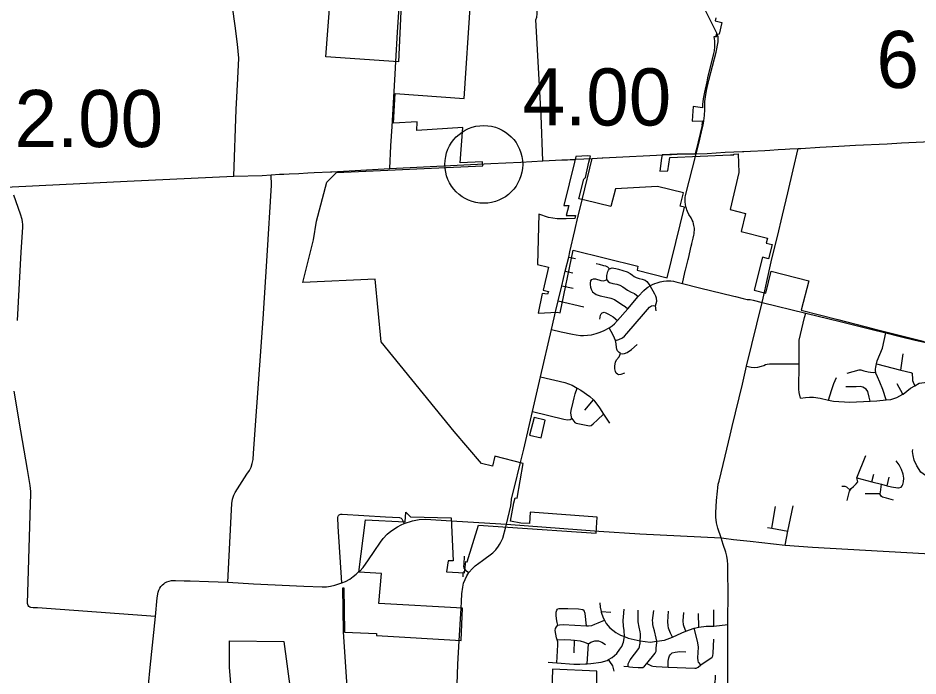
# Model space of a CAD drawing. Extents: x 1729596 to 1934326, y 644115 to 911751.
# Drawn here: x 1774170 to 1791519, y 701344 to 714023 of the extents above; entities that cross this region are included whole.
import ezdxf

# ---------------------------------------------------------------- set-up
doc = ezdxf.new("R2010")
doc.units = 0
for name, color, linetype in [('Default', 7, 'Continuous'), ('GM_X_City_Street', 7, 'Continuous'), ('GM_X_Corporation', 7, 'Continuous'), ('GM_X_County_Road', 7, 'Continuous'), ('GM_X_Township_Road', 7, 'Continuous'), ('GM_X_US_Route', 7, 'Continuous')]:
    doc.layers.add(name, color=color, linetype=linetype)

msp = doc.modelspace()

# ---------------------------------------------------------------- linework, layer by layer
at = {"layer": 'Default'}
msp.add_circle((1783149, 711202), 750, dxfattribs=at)
at = {"layer": 'GM_X_City_Street'}
for points in [[(1784287, 711268), (1784257, 712144), (1784154, 713990), (1784169, 714040), (1784177, 714106), (1784191, 714939), (1784196, 715048), (1784189, 715097), (1784160, 715152), (1784098, 715241), (1784082, 715270), (1784077, 715304), (1784083, 715438), (1784109, 715887), (1784118, 716104), (1784106, 716186), (1784052, 716249), (1784033, 716263), (1784011, 716269), (1783831, 716296), (1783496, 716342), (1782951, 716412), (1782905, 716430), (1782898, 716443)], [(1787640, 713729), (1787488, 714037), (1787411, 714192), (1787386, 714274), (1787360, 714371), (1787343, 714480), (1787294, 714990), (1787265, 715350), (1787234, 715741), (1787207, 716125), (1787195, 716249)], [(1781455, 713182), (1781488, 713748), (1781538, 714534), (1781542, 714696), (1781544, 714888), (1781533, 715178), (1781524, 715335), (1781517, 715501)], [(1785049, 710546), (1785235, 711317)], [(1787032, 710482), (1787030, 710515), (1787034, 710565), (1787040, 710606), (1787240, 711405)], [(1787183, 710093), (1787182, 710095), (1787169, 710128), (1787144, 710174), (1787104, 710239), (1787077, 710292), (1787065, 710324), (1787054, 710355), (1787044, 710385), (1787035, 710438), (1787032, 710477), (1787032, 710482)], [(1787160, 709680), (1787185, 709783), (1787197, 709838), (1787202, 709865), (1787206, 709896), (1787209, 709934), (1787209, 709954), (1787208, 709976), (1787201, 710026), (1787193, 710060), (1787183, 710093)], [(1787087, 709372), (1787092, 709392), (1787148, 709628)], [(1787148, 709628), (1787158, 709669), (1787160, 709680)], [(1784786, 709417), (1784917, 709391)], [(1785314, 709292), (1785371, 709277), (1785458, 709256), (1785492, 709247), (1785533, 709227), (1785572, 709187)], [(1787037, 709167), (1787087, 709372)], [(1784720, 709143), (1784865, 709115)], [(1785519, 708979), (1785521, 709062), (1785542, 709138), (1785554, 709163), (1785572, 709187), (1785623, 709208), (1785659, 709204), (1785696, 709194), (1785744, 709182), (1785915, 709135), (1785969, 709103), (1786013, 709067), (1786048, 709040), (1786089, 709021), (1786143, 709005), (1786204, 708991), (1786262, 708974), (1786295, 708943), (1786358, 708862)], [(1786977, 708910), (1787025, 709116)], [(1787025, 709116), (1787033, 709150), (1787037, 709167)], [(1784454, 708023), (1784640, 707979), (1784860, 707928), (1784931, 707915), (1785014, 707906), (1785073, 707905), (1785150, 707910), (1785225, 707919), (1785317, 707942), (1785393, 707967), (1785472, 708002), (1785566, 708055), (1785621, 708093), (1785666, 708132), (1785727, 708191), (1785927, 708419), (1786125, 708655), (1786234, 708771), (1786284, 708816), (1786312, 708836), (1786358, 708862), (1786403, 708885), (1786446, 708904), (1786490, 708922), (1786550, 708938), (1786616, 708951), (1786671, 708956), (1786710, 708958), (1786757, 708956), (1786804, 708949), (1786852, 708941), (1786977, 708910)], [(1785207, 708953), (1785202, 708920), (1785202, 708889), (1785209, 708839), (1785218, 708800), (1785247, 708748), (1785318, 708692), (1785392, 708671), (1785514, 708642), (1785596, 708622), (1785666, 708596), (1785807, 708501), (1785873, 708464), (1785927, 708419)], [(1785207, 708953), (1785229, 708981), (1785265, 708996), (1785302, 708995), (1785407, 708968), (1785465, 708959), (1785494, 708969), (1785519, 708979), (1785545, 708945), (1785575, 708926), (1785638, 708910), (1785714, 708892), (1785771, 708876), (1785831, 708846), (1785917, 708777), (1785988, 708739), (1786054, 708712), (1786125, 708655)], [(1786977, 708910), (1787310, 708825), (1787970, 708662), (1788000, 708654)], [(1784652, 708862), (1784871, 708814)], [(1786471, 708379), (1786462, 708475), (1786482, 708569), (1786480, 708623), (1786467, 708666), (1786446, 708704), (1786358, 708862)], [(1787684, 705101), (1787723, 705262), (1787800, 705581), (1787899, 705984), (1787936, 706152), (1788137, 706970), (1788214, 707314), (1788515, 708542), (1788565, 708767)], [(1784582, 708575), (1785076, 708457)], [(1788000, 708654), (1788149, 708617), (1788227, 708601), (1788281, 708596), (1788342, 708586), (1788515, 708542)], [(1788515, 708542), (1789354, 708333), (1790016, 708175), (1790633, 708023), (1790901, 707956), (1791177, 707887), (1791463, 707818), (1791938, 707710), (1792555, 707570), (1792909, 707485), (1793091, 707442), (1793349, 707379), (1793470, 707354), (1794021, 707229), (1794980, 707005), (1794985, 707004)], [(1783855, 705455), (1783920, 705718), (1784088, 706438), (1784243, 707109), (1784454, 708023), (1784538, 708387)], [(1785686, 707809), (1785750, 707829), (1785821, 707863), (1785859, 707895), (1785906, 707943), (1786225, 708319), (1786344, 708451), (1786379, 708478), (1786413, 708483), (1786462, 708475)], [(1785385, 708221), (1785393, 708261), (1785398, 708294), (1785409, 708320), (1785430, 708341), (1785467, 708353), (1785500, 708345), (1785552, 708318), (1785641, 708264), (1785727, 708191)], [(1789254, 706696), (1789231, 706806), (1789222, 706874), (1789226, 707359), (1789229, 707662), (1789226, 707751), (1789228, 707814), (1789279, 708036), (1789330, 708249), (1789354, 708333)], [(1785787, 707557), (1785757, 707579), (1785728, 707611), (1785715, 707639), (1785709, 707677), (1785700, 707745), (1785686, 707809), (1785670, 707853), (1785645, 707913), (1785566, 708055)], [(1790907, 706664), (1790842, 706866), (1790786, 707007), (1790737, 707108), (1790708, 707177), (1790704, 707199), (1790702, 707211), (1790697, 707259), (1790706, 707293), (1790721, 707358), (1790735, 707415), (1790835, 707658), (1790901, 707956)], [(1785787, 707557), (1785824, 707554), (1785859, 707556), (1785912, 707578), (1785998, 707638), (1786105, 707732)], [(1785862, 707180), (1785790, 707153), (1785755, 707149), (1785725, 707161), (1785700, 707180), (1785687, 707212), (1785674, 707262), (1785672, 707318), (1785688, 707393), (1785708, 707434), (1785756, 707497), (1785787, 707557)], [(1791186, 707239), (1791236, 707549)], [(1788214, 707314), (1788304, 707298), (1788363, 707287), (1788433, 707295), (1788501, 707312), (1788545, 707330), (1788582, 707346), (1788614, 707353), (1788657, 707359), (1788921, 707359), (1789226, 707359)], [(1790721, 707358), (1791186, 707239), (1791379, 707190), (1791405, 707179), (1791409, 707165), (1791416, 707069), (1791413, 707039), (1791425, 707009), (1791455, 706937)], [(1790153, 707182), (1790386, 707243), (1790420, 707245), (1790474, 707224), (1790558, 707203), (1790602, 707196), (1790658, 707193), (1790704, 707199)], [(1784243, 707109), (1784712, 706998), (1784853, 706945), (1784947, 706892), (1785018, 706851), (1785195, 706730), (1785263, 706668), (1785270, 706661), (1785380, 706513), (1785459, 706389), (1785570, 706216)], [(1789254, 706696), (1789351, 706713), (1789425, 706717), (1789503, 706714), (1789633, 706698), (1789792, 706657), (1789891, 706638), (1790205, 706622), (1790597, 706641), (1790725, 706647), (1790907, 706664), (1790996, 706672), (1791110, 706708), (1791228, 706772), (1791235, 706777), (1791377, 706893), (1791455, 706937), (1791539, 706985), (1791694, 707005), (1791734, 706998), (1791783, 706990), (1791879, 706957), (1791941, 706910)], [(1789792, 706657), (1789850, 706847), (1789898, 706981), (1789947, 707095)], [(1791228, 706772), (1791118, 706973)], [(1784846, 706306), (1784833, 706370), (1784830, 706418), (1784834, 706461), (1784873, 706618), (1784894, 706706), (1784911, 706780), (1784947, 706892)], [(1790597, 706641), (1790581, 706717), (1790551, 706824), (1790519, 706872), (1790488, 706891), (1790456, 706907), (1790412, 706920), (1790328, 706919), (1790131, 706916)], [(1785097, 706465), (1785263, 706668)], [(1784088, 706438), (1784690, 706295), (1784764, 706279), (1784812, 706284), (1784846, 706306)], [(1784846, 706306), (1784903, 706231), (1784931, 706217), (1785185, 706163), (1785217, 706171), (1785258, 706200), (1785343, 706279), (1785459, 706389)], [(1790155, 704728), (1790199, 704905), (1790213, 704928), (1790229, 704954), (1790275, 704998), (1790326, 705049), (1790357, 705087), (1790343, 705162), (1790512, 705592)], [(1791820, 705136), (1791788, 705137), (1791706, 705178), (1791571, 705272), (1791497, 705395), (1791448, 705500), (1791423, 705591), (1791416, 705667), (1791417, 705709)], [(1791197, 704984), (1791211, 705006), (1791227, 705036), (1791240, 705086), (1791247, 705154), (1791232, 705232), (1791203, 705321), (1791158, 705412), (1791097, 705491)], [(1787727, 704005), (1787663, 704191), (1787634, 704294), (1787627, 704356), (1787624, 704398), (1787623, 704486), (1787636, 704727), (1787651, 704905), (1787658, 704972), (1787670, 705042), (1787684, 705101)], [(1790343, 705162), (1790632, 705087), (1790817, 705038), (1790924, 705010), (1791006, 704989), (1791128, 704969), (1791142, 704969), (1791197, 704984)], [(1790632, 705087), (1790667, 705232)], [(1790924, 705010), (1790963, 705178)], [(1790054, 705005), (1790111, 705002), (1790142, 704986), (1790213, 704928)], [(1791044, 704735), (1790909, 704772), (1790832, 704789), (1790817, 704805), (1790793, 704843), (1790793, 704858), (1790794, 704888), (1790817, 705038)], [(1790499, 704859), (1790793, 704858)], [(1788701, 704190), (1788771, 704613)], [(1788959, 703862), (1789013, 704133), (1789112, 704625)], [(1781254, 704413), (1781526, 704397), (1781554, 704388), (1781571, 704373), (1781613, 704284)], [(1780737, 703350), (1780757, 703367), (1780824, 703436), (1780926, 703583), (1781033, 703743), (1781155, 703921), (1781211, 703993), (1781285, 704076), (1781354, 704136), (1781484, 704221), (1781557, 704259), (1781613, 704284), (1781775, 704333), (1781906, 704361), (1782028, 704367), (1782527, 704336)], [(1783452, 703876), (1783480, 703925), (1783516, 704002), (1783572, 704221)], [(1788621, 704204), (1788701, 704190), (1789013, 704133)], [(1785367, 704138), (1785369, 704138), (1786158, 704082), (1787727, 704005), (1787779, 703998)], [(1782710, 702650), (1782717, 702781), (1782728, 702926), (1782743, 703056), (1782761, 703132), (1782788, 703201), (1782824, 703276), (1782860, 703339), (1782929, 703415), (1782985, 703467), (1783125, 703571), (1783326, 703716), (1783383, 703775), (1783434, 703844), (1783452, 703876)], [(1787855, 703286), (1787854, 703495), (1787849, 703571), (1787837, 703651), (1787816, 703731), (1787766, 703880), (1787727, 704005)], [(1787779, 703998), (1787960, 703973), (1788286, 703945), (1788959, 703862), (1789488, 703824), (1792326, 703669), (1792799, 703642)], [(1782763, 703500), (1782763, 703499), (1782759, 703463), (1782765, 703424), (1782797, 703386), (1782860, 703339)], [(1787860, 699018), (1787858, 699597), (1787860, 700358), (1787857, 700738), (1787852, 701242), (1787854, 701665), (1787855, 702336), (1787857, 703006), (1787855, 703286)], [(1785126, 702313), (1785103, 702547), (1785086, 702599), (1785056, 702621), (1784972, 702629), (1784770, 702641), (1784595, 702640), (1784571, 702634)], [(1785388, 702757), (1785391, 702669), (1785410, 702587), (1785412, 702577), (1785449, 702466), (1785475, 702418), (1785507, 702357), (1785580, 702272), (1785697, 702180), (1785787, 702133), (1785863, 702103), (1785934, 702074), (1786166, 702021), (1786358, 701993), (1786484, 702017), (1786635, 702035), (1786789, 702094), (1786968, 702177), (1787044, 702206), (1787203, 702263), (1787295, 702286), (1787436, 702303), (1787585, 702306), (1787855, 702336)], [(1784579, 702325), (1784562, 702377), (1784548, 702446), (1784543, 702516), (1784546, 702572), (1784555, 702614), (1784571, 702634)], [(1785410, 702587), (1785600, 702574)], [(1785863, 702103), (1785856, 702220), (1785841, 702304), (1785837, 702411), (1785840, 702483), (1785854, 702629)], [(1786159, 701955), (1786159, 701956), (1786161, 701967), (1786166, 702021), (1786173, 702105), (1786172, 702155), (1786164, 702196), (1786141, 702288), (1786125, 702391), (1786122, 702461), (1786124, 702613)], [(1786483, 701991), (1786484, 702017), (1786473, 702075), (1786437, 702212), (1786418, 702279), (1786409, 702337), (1786405, 702377), (1786402, 702415), (1786426, 702609)], [(1786789, 702094), (1786747, 702170), (1786712, 702263), (1786701, 702317), (1786700, 702391), (1786711, 702591)], [(1787044, 702206), (1787009, 702291), (1786996, 702333), (1786993, 702405), (1787005, 702565)], [(1787295, 702286), (1787289, 702548)], [(1787585, 702306), (1787583, 702618)], [(1784559, 701597), (1784578, 701942), (1784574, 702002), (1784563, 702044), (1784553, 702081), (1784527, 702224), (1784534, 702262), (1784550, 702293), (1784579, 702325)], [(1784579, 702325), (1784609, 702331), (1784681, 702334), (1785126, 702313), (1785166, 702311), (1785234, 702318), (1785288, 702340), (1785357, 702371), (1785475, 702418)], [(1787330, 701557), (1787288, 701611), (1787281, 701639), (1787278, 701694), (1787283, 701794), (1787288, 701902), (1787275, 701980), (1787253, 702067), (1787203, 702263)], [(1782635, 701183), (1782651, 701570), (1782676, 702021)], [(1784387, 701610), (1784559, 701597), (1784887, 701573), (1785001, 701572), (1785108, 701576), (1785144, 701580), (1785210, 701587), (1785411, 701610), (1785525, 701645), (1785551, 701659), (1785626, 701700), (1785714, 701777), (1785773, 701858), (1785810, 701914), (1785839, 701994), (1785863, 702103)], [(1784563, 702044), (1784707, 702049), (1784830, 702041), (1784898, 702033), (1785008, 702021), (1785093, 701997), (1785165, 701966)], [(1784888, 701790), (1784898, 702033)], [(1785144, 701580), (1785165, 701966)], [(1785165, 701966), (1785210, 701998), (1785288, 702021), (1785360, 702020), (1785422, 701995), (1785494, 701950)], [(1785929, 701526), (1785935, 701577), (1785944, 701605), (1785970, 701657), (1786140, 701877), (1786152, 701909), (1786159, 701955)], [(1785955, 701523), (1785956, 701523), (1786019, 701516), (1786125, 701509), (1786193, 701506), (1786213, 701507), (1786247, 701533), (1786293, 701588), (1786455, 701787), (1786472, 701821), (1786475, 701881), (1786483, 701991), (1786483, 701991)], [(1787330, 701557), (1787552, 701710), (1787567, 701732), (1787573, 701784), (1787585, 702052)], [(1786704, 701517), (1786706, 701631), (1786716, 701691), (1786729, 701735), (1786745, 701761), (1786778, 701789), (1786836, 701806), (1786925, 701813), (1787041, 701811)], [(1785663, 701434), (1785634, 701537), (1785581, 701622), (1785551, 701659)], [(1785851, 701534), (1785929, 701526), (1785955, 701523)], [(1786293, 701588), (1786380, 701539), (1786410, 701531), (1786470, 701526), (1786704, 701517), (1787219, 701498), (1787245, 701498), (1787279, 701517), (1787330, 701557)], [(1787558, 700734), (1787537, 700830), (1787529, 700891), (1787526, 700956), (1787530, 701005), (1787537, 701045), (1787566, 701117), (1787607, 701233), (1787615, 701295), (1787613, 701362)]]:
    msp.add_lwpolyline(points, dxfattribs=at)
at = {"layer": 'GM_X_Corporation'}
for points in [[(1781573, 714706), (1781504, 713179), (1780106, 713273), (1780235, 714968)], [(1780521, 701041), (1780446, 702192), (1780435, 703043), (1780450, 703043), (1780461, 702191), (1781081, 702162), (1781081, 702125), (1782711, 702030), (1782739, 702649), (1781129, 702744), (1781176, 703319), (1780738, 703345), (1780869, 704354), (1781635, 704317), (1781648, 704501), (1781736, 704412), (1782520, 704390), (1782556, 703562), (1782463, 703563), (1782433, 703352), (1782776, 703332), (1782802, 703548), (1782826, 703546), (1783048, 704251), (1783612, 704210), (1785314, 704098), (1785333, 704407), (1784044, 704498), (1784030, 704280), (1783866, 704291), (1783663, 704325), (1783730, 704678), (1783753, 704778), (1783794, 704768), (1783906, 705438), (1783363, 705581), (1783317, 705389), (1783106, 705436), (1782577, 706053), (1781174, 707786), (1781052, 708990), (1779658, 708927), (1779866, 709750), (1779922, 710106), (1780124, 710858), (1780309, 711046), (1783130, 711174), (1783126, 711253), (1782696, 711235), (1782746, 711913), (1781858, 711855), (1781864, 712024), (1781406, 711994), (1781439, 712568), (1782768, 712469), (1782896, 714322)], [(1787621, 714029), (1787607, 713968), (1787738, 713938), (1787686, 713714), (1787623, 713700), (1787636, 713662), (1787586, 713663), (1787595, 713585), (1787596, 713469), (1787588, 713391), (1787573, 713315), (1787464, 712871), (1787450, 712794), (1787403, 712592), (1787377, 712463), (1787368, 712357), (1787366, 712291), (1787182, 712316), (1787178, 712225), (1787173, 712135), (1787167, 712035), (1787367, 712040), (1787351, 711959), (1787357, 711958), (1787241, 711478), (1787223, 711405), (1786877, 711399), (1786585, 711384), (1786577, 711325), (1786541, 711070), (1786698, 711078), (1786734, 711332), (1787907, 711386), (1787969, 711389), (1787970, 711399), (1788052, 711403), (1788068, 711045), (1787896, 710332), (1788197, 710259), (1788111, 709911), (1788615, 709783), (1788590, 709686), (1788706, 709656), (1788637, 709385), (1788521, 709414), (1788360, 708781), (1788583, 708724), (1788690, 709144), (1789412, 708961), (1789267, 708392), (1789973, 708215), (1790669, 708034), (1791647, 707788)], [(1778320, 700645), (1778250, 701516), (1778250, 702020), (1779293, 702009), (1779422, 701051)], [(1785281, 697066), (1785330, 701438), (1784476, 701474), (1784462, 701049)]]:
    msp.add_lwpolyline(points, dxfattribs=at)
for points in [[(1784276, 708717), (1784198, 708334), (1784565, 708356), (1784623, 708341), (1784873, 709551), (1786121, 709239), (1786103, 709166), (1786682, 709019), (1787015, 710379), (1786932, 710396), (1786999, 710654), (1786500, 710775), (1785687, 710732), (1785600, 710389), (1785096, 710514), (1784984, 710537), (1785077, 710917), (1785110, 710952), (1785175, 711247), (1785205, 711360), (1785153, 711369), (1784925, 711357), (1784899, 711248), (1784695, 710408), (1784789, 710409), (1784735, 710216), (1784919, 710217), (1784903, 710157), (1784737, 710151), (1784565, 710150), (1784397, 710179), (1784212, 710245), (1784187, 709276), (1784395, 709224), (1784294, 708781), (1784394, 708753), (1784379, 708699)], [(1784254, 705932), (1784333, 706274), (1784119, 706323), (1784027, 705985)]]:
    msp.add_lwpolyline(points, close=True, dxfattribs=at)
at = {"layer": 'GM_X_County_Road'}
for points in [[(1778328, 710978), (1778377, 712260), (1778410, 712855), (1778426, 713251), (1778403, 713518), (1778357, 713873), (1778305, 714235), (1778267, 714578), (1778265, 714786), (1778304, 715585), (1778382, 716739), (1778383, 716752)], [(1787240, 711405), (1787296, 711607), (1787346, 711831), (1787379, 711960), (1787391, 712043), (1787405, 712147), (1787411, 712259), (1787409, 712411), (1787421, 712504), (1787445, 712626), (1787490, 712825), (1787626, 713365), (1787669, 713565), (1787669, 713636), (1787664, 713665), (1787655, 713695), (1787641, 713727), (1787640, 713729)], [(1781338, 711126), (1781357, 711559), (1781380, 711930), (1781413, 712499), (1781441, 712942), (1781455, 713182)], [(1788565, 708767), (1788605, 708943), (1788687, 709324), (1788748, 709562), (1788810, 709815), (1788905, 710221), (1789007, 710651), (1789115, 711099), (1789210, 711507)], [(1778217, 703150), (1778284, 704546), (1778294, 704667), (1778306, 704753), (1778332, 704830), (1778358, 704883), (1778580, 705231), (1778632, 705307), (1778662, 705369), (1778684, 705438), (1778703, 705516), (1778713, 705641), (1778899, 708229), (1778976, 709441), (1779055, 710801), (1779050, 711004)], [(1774163, 708194), (1774234, 709514), (1774263, 709994), (1774263, 710046), (1774260, 710095), (1774250, 710142), (1774217, 710241), (1774087, 710608)], [(1784963, 710187), (1784967, 710205), (1785049, 710546)], [(1784809, 709517), (1784903, 709928), (1784963, 710187)], [(1784538, 708387), (1784582, 708575), (1784652, 708862), (1784720, 709143), (1784786, 709417), (1784809, 709517)], [(1776818, 702492), (1774543, 702655), (1774461, 702658), (1774417, 702666), (1774400, 702673), (1774382, 702683), (1774363, 702704), (1774359, 702721), (1774356, 702738), (1774404, 704443), (1774416, 704859), (1774415, 704899), (1774404, 705016), (1774351, 705325), (1774225, 706068), (1774099, 706832)], [(1783680, 704737), (1783682, 704760), (1783732, 704957), (1783855, 705455)], [(1783572, 704221), (1783585, 704272), (1783671, 704620), (1783680, 704737)], [(1782527, 704336), (1782844, 704317)], [(1782844, 704317), (1783585, 704272)], [(1783585, 704272), (1785032, 704162), (1785367, 704138)], [(1778217, 703150), (1778707, 703117), (1779677, 703072), (1780034, 703060), (1780117, 703064), (1780193, 703073), (1780276, 703092), (1780412, 703137), (1780483, 703167), (1780567, 703213), (1780631, 703259), (1780689, 703305), (1780737, 703350)], [(1776685, 701171), (1776719, 701507), (1776818, 702492), (1776856, 702853), (1776869, 702957), (1776884, 703001), (1776904, 703039), (1776926, 703068), (1776954, 703101), (1776979, 703122), (1777002, 703137), (1777038, 703156), (1777081, 703171), (1777131, 703182), (1777204, 703183), (1777371, 703181)], [(1777371, 703181), (1777491, 703179), (1777842, 703168), (1778217, 703150)], [(1782676, 702021), (1782710, 702650)]]:
    msp.add_lwpolyline(points, dxfattribs=at)
at = {"layer": 'GM_X_Township_Road'}
for points in [[(1780412, 703137), (1780345, 704225), (1780336, 704395), (1780342, 704422), (1780350, 704438), (1780364, 704449), (1780375, 704458), (1780392, 704462), (1780416, 704463), (1781254, 704413)], [(1782772, 703653), (1782763, 703500)], [(1782749, 703257), (1782752, 703325), (1782760, 703345), (1782797, 703386)]]:
    msp.add_lwpolyline(points, dxfattribs=at)
at = {"layer": 'GM_X_US_Route'}
for points in [[(1789627, 711533), (1789994, 711556), (1790312, 711575), (1790926, 711598), (1791204, 711618), (1791486, 711629), (1791765, 711645), (1792082, 711662), (1792592, 711694)], [(1787187, 711404), (1787240, 711405), (1787454, 711411), (1787804, 711437), (1788139, 711450), (1788162, 711451), (1788291, 711456), (1788567, 711471), (1788664, 711477), (1788826, 711487), (1788959, 711495), (1789050, 711499)], [(1789050, 711499), (1789210, 711507), (1789262, 711510)], [(1789262, 711510), (1789627, 711533)], [(1784919, 711300), (1785235, 711317)], [(1785235, 711317), (1785433, 711326), (1785446, 711327)], [(1785446, 711327), (1786738, 711392), (1786765, 711393)], [(1786765, 711393), (1786877, 711399), (1787173, 711404), (1787187, 711404)], [(1781338, 711126), (1783286, 711220)], [(1783286, 711220), (1783866, 711248)], [(1783866, 711248), (1784287, 711268), (1784656, 711287)], [(1784656, 711287), (1784761, 711292)], [(1784761, 711292), (1784814, 711295)], [(1784814, 711295), (1784891, 711299), (1784919, 711300)], [(1764674, 710320), (1767277, 710453), (1770437, 710588), (1771611, 710654), (1771683, 710653), (1772818, 710706), (1773553, 710745), (1774058, 710769), (1776274, 710876), (1778328, 710978)], [(1778328, 710978), (1778880, 710991), (1779050, 711004)], [(1779050, 711004), (1779211, 711012), (1779293, 711016)], [(1779293, 711016), (1779397, 711021), (1779583, 711029), (1779755, 711040), (1779881, 711045), (1780191, 711060), (1780218, 711062)], [(1780218, 711062), (1781338, 711126)]]:
    msp.add_lwpolyline(points, dxfattribs=at)

# ---------------------------------------------------------------- texts
at = {"layer": 'Default'}
for s, p in [('6.00', (1790719, 712674)), ('4.00', (1783899, 711952)), ('2.00', (1774104, 711536))]:
    msp.add_text(s, height=1100, dxfattribs=at).set_placement(p)

doc.saveas('drawing.dxf')
